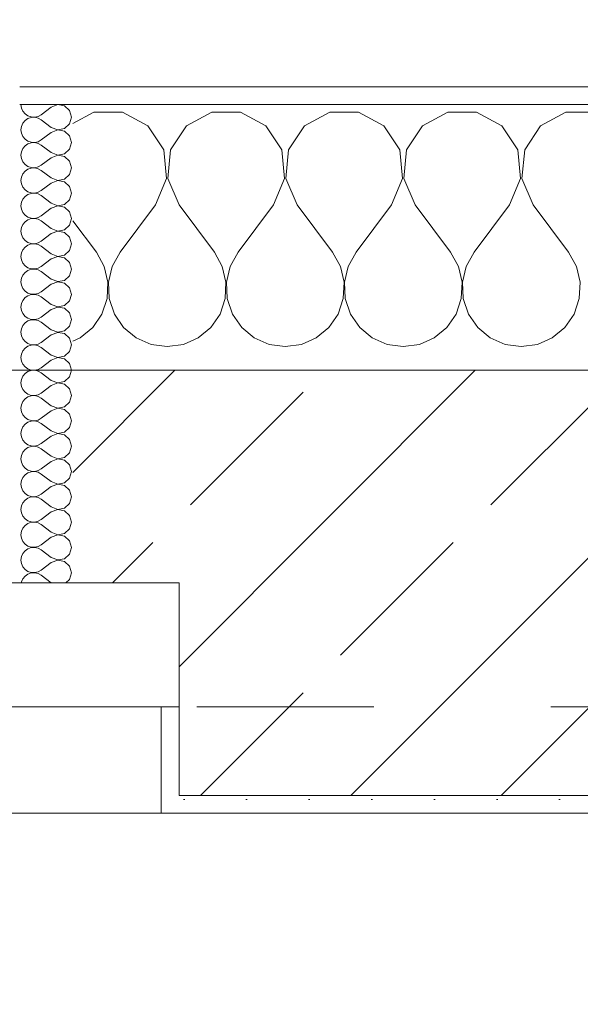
# Model space of a CAD drawing. Header units: metres. Extents: x -3.6 to 84.5, y -11 to 16.8.
# Tile 257 of 656: x 17.85 to 18.167, y 13.337 to 13.893. Entities that reach past the tile are written whole.
import ezdxf

# ---------------------------------------------------------------- set-up
doc = ezdxf.new("R2010")
doc.units = ezdxf.units.M
doc.header["$MEASUREMENT"] = 0
doc.linetypes.add('Strichlinie eng', pattern=[0.115, 0.075, -0.04])
doc.linetypes.add('Untersicht', pattern=[0.1, 0.075, -0.025])
for name, color, linetype in [('152 - Bemaßung_ Beschriftung.Ausbau', 7, 'Continuous'), ('603 - Struktur.Bodenplatte_ Decke Roh', 7, 'Continuous'), ('604 - Struktur.Wand Aussen', 7, 'Continuous'), ('650 - Abdeckung.Fußboden Aufbau', 7, 'Continuous'), ('Neubau_653 - Abdeckung.TB Verkofferung', 7, 'Continuous')]:
    doc.layers.add(name, color=color, linetype=linetype)
doc.styles.add('ERSTELLTER_STIL_2', font='txt')
doc.dimstyles.new('ERSTELLTER_STIL__1', dxfattribs={"dimtxt": 0.1, "dimasz": 0.0532, "dimexe": 0.18, "dimexo": 0.0625, "dimgap": 0, "dimtad": 1, "dimzin": 0, "dimdsep": 46, "dimtxsty": 'ERSTELLTER_STIL_2', "dimblk": 'ARROWHEAD_2', "dimblk1": 'ARROWHEAD_2', "dimblk2": 'ARROWHEAD_2', "dimcen": 0.09, "dimse1": 1, "dimse2": 1, "dimclrd": 7, "dimclre": 7, "dimclrt": 7, "dimazin": 0, "dimtfac": 1, "dimtdec": 4, "dimtmove": 0, "dimatfit": 3, "dimfxl": 1, "dimtolj": 1, "dimtzin": 0, "dimarcsym": 0})
doc.dimstyles.new('ERSTELLTER_STIL__3', dxfattribs={"dimtxt": 0.1, "dimasz": 0.0532, "dimexe": 0.18, "dimexo": 0.0625, "dimgap": 0, "dimtad": 1, "dimtih": 1, "dimtoh": 1, "dimzin": 0, "dimdsep": 46, "dimtxsty": 'ERSTELLTER_STIL_2', "dimblk": 'ARROWHEAD_2', "dimblk1": 'ARROWHEAD_2', "dimblk2": 'ARROWHEAD_2', "dimcen": 0.09, "dimse1": 1, "dimse2": 1, "dimclrd": 7, "dimclre": 7, "dimclrt": 7, "dimazin": 0, "dimtfac": 1, "dimtdec": 4, "dimtmove": 0, "dimatfit": 3, "dimfxl": 1, "dimtolj": 1, "dimtzin": 0, "dimarcsym": 0})
pattern_1 = [(45, (0, 0), (-0.01767767, 0.01767767), [0, -0.025])]

# ---------------------------------------------------------------- blocks, each defined once
blk = doc.blocks.new('*X37')
at = {"layer": '604 - Struktur.Wand Aussen', "color": 7, "linetype": 'Continuous', "lineweight": 5}
for p, q in [((17.89188, 13.84066), (17.88, 13.83429)), ((17.90812, 13.84066), (17.89188, 13.84066)), ((17.92243, 13.83299), (17.90812, 13.84066)), ((17.95855, 13.84066), (17.94424, 13.83299)), ((17.97479, 13.84066), (17.95855, 13.84066)), ((17.9891, 13.83299), (17.97479, 13.84066)), ((18.02521, 13.84066), (18.0109, 13.83299)), ((18.04145, 13.84066), (18.02521, 13.84066)), ((18.05576, 13.83299), (18.04145, 13.84066)), ((18.09188, 13.84066), (18.07757, 13.83299)), ((18.10812, 13.84066), (18.09188, 13.84066)), ((18.12243, 13.83299), (18.10812, 13.84066)), ((18.15855, 13.84066), (18.14424, 13.83299)), ((18.17479, 13.84066), (18.15855, 13.84066)), ((17.93142, 13.81947), (17.92243, 13.83299)), ((17.94424, 13.83299), (17.93525, 13.81947)), ((17.99808, 13.81947), (17.9891, 13.83299)), ((18.0109, 13.83299), (18.00192, 13.81947)), ((18.06475, 13.81947), (18.05576, 13.83299)), ((18.07757, 13.83299), (18.06858, 13.81947)), ((18.13142, 13.81947), (18.12243, 13.83299)), ((18.14424, 13.83299), (18.13525, 13.81947)), ((17.93295, 13.8033), (17.93142, 13.81947)), ((17.93525, 13.81947), (17.93371, 13.8033)), ((17.99962, 13.8033), (17.99808, 13.81947)), ((18.00192, 13.81947), (18.00038, 13.8033)), ((18.06629, 13.8033), (18.06475, 13.81947)), ((18.06858, 13.81947), (18.06705, 13.8033)), ((18.13295, 13.8033), (18.13142, 13.81947)), ((18.13525, 13.81947), (18.13371, 13.8033)), ((17.92667, 13.78833), (17.93295, 13.8033)), ((17.93371, 13.8033), (17.94, 13.78833)), ((17.99333, 13.78833), (17.99962, 13.8033)), ((18.00038, 13.8033), (18.00667, 13.78833)), ((18.06, 13.78833), (18.06629, 13.8033)), ((18.06705, 13.8033), (18.07333, 13.78833)), ((18.12667, 13.78833), (18.13295, 13.8033)), ((18.13371, 13.8033), (18.14, 13.78833)), ((17.92667, 13.78833), (17.90667, 13.76167)), ((17.94, 13.78833), (17.96, 13.76167)), ((17.99333, 13.78833), (17.97333, 13.76167)), ((18.00667, 13.78833), (18.02667, 13.76167)), ((18.06, 13.78833), (18.04, 13.76167)), ((18.07333, 13.78833), (18.09333, 13.76167)), ((18.12667, 13.78833), (18.10667, 13.76167)), ((18.14, 13.78833), (18.16, 13.76167)), ((17.88, 13.77944), (17.89333, 13.76167)), ((17.89778, 13.75362), (17.89333, 13.76167)), ((17.90667, 13.76167), (17.90222, 13.75362)), ((17.96445, 13.75362), (17.96, 13.76167)), ((17.97333, 13.76167), (17.96888, 13.75362)), ((18.03112, 13.75362), (18.02667, 13.76167)), ((18.04, 13.76167), (18.03555, 13.75362)), ((18.09778, 13.75362), (18.09333, 13.76167)), ((18.10667, 13.76167), (18.10222, 13.75362)), ((18.16445, 13.75362), (18.16, 13.76167)), ((17.89987, 13.74466), (17.89778, 13.75362)), ((17.90222, 13.75362), (17.90013, 13.74466)), ((17.96653, 13.74466), (17.96445, 13.75362)), ((17.96888, 13.75362), (17.9668, 13.74466)), ((18.0332, 13.74466), (18.03112, 13.75362)), ((18.03555, 13.75362), (18.03347, 13.74466)), ((18.09987, 13.74466), (18.09778, 13.75362)), ((18.10222, 13.75362), (18.10013, 13.74466)), ((18.16653, 13.74466), (18.16445, 13.75362)), ((17.89942, 13.73547), (17.89987, 13.74466)), ((17.90013, 13.74466), (17.90058, 13.73547)), ((17.96609, 13.73547), (17.96653, 13.74466)), ((17.9668, 13.74466), (17.96725, 13.73547)), ((18.03275, 13.73547), (18.0332, 13.74466)), ((18.03347, 13.74466), (18.03391, 13.73547)), ((18.09942, 13.73547), (18.09987, 13.74466)), ((18.10013, 13.74466), (18.10058, 13.73547)), ((18.16609, 13.73547), (18.16653, 13.74466)), ((17.89648, 13.72676), (17.89942, 13.73547)), ((17.90058, 13.73547), (17.90352, 13.72676)), ((17.96315, 13.72676), (17.96609, 13.73547)), ((17.96725, 13.73547), (17.97019, 13.72676)), ((18.02981, 13.72676), (18.03275, 13.73547)), ((18.03391, 13.73547), (18.03685, 13.72676)), ((18.09648, 13.72676), (18.09942, 13.73547)), ((18.10058, 13.73547), (18.10352, 13.72676)), ((18.16315, 13.72676), (18.16609, 13.73547)), ((17.89127, 13.71918), (17.89648, 13.72676)), ((17.90352, 13.72676), (17.90873, 13.71918)), ((17.95794, 13.71918), (17.96315, 13.72676)), ((17.97019, 13.72676), (17.97539, 13.71918)), ((18.02461, 13.71918), (18.02981, 13.72676)), ((18.03685, 13.72676), (18.04206, 13.71918)), ((18.09127, 13.71918), (18.09648, 13.72676)), ((18.10352, 13.72676), (18.10873, 13.71918)), ((18.15794, 13.71918), (18.16315, 13.72676)), ((17.88419, 13.71331), (17.89127, 13.71918)), ((17.90873, 13.71918), (17.91581, 13.71331)), ((17.95086, 13.71331), (17.95794, 13.71918)), ((17.97539, 13.71918), (17.98248, 13.71331)), ((18.01752, 13.71331), (18.02461, 13.71918)), ((18.04206, 13.71918), (18.04914, 13.71331)), ((18.08419, 13.71331), (18.09127, 13.71918)), ((18.10873, 13.71918), (18.11581, 13.71331)), ((18.15086, 13.71331), (18.15794, 13.71918)), ((17.88, 13.71146), (17.88419, 13.71331)), ((17.91581, 13.71331), (17.92422, 13.7096)), ((17.92422, 13.7096), (17.93333, 13.70833)), ((17.93333, 13.70833), (17.94244, 13.7096)), ((17.94244, 13.7096), (17.95086, 13.71331)), ((17.98248, 13.71331), (17.99089, 13.7096)), ((17.99089, 13.7096), (18, 13.70833)), ((18, 13.70833), (18.00911, 13.7096)), ((18.00911, 13.7096), (18.01752, 13.71331)), ((18.04914, 13.71331), (18.05756, 13.7096)), ((18.05756, 13.7096), (18.06667, 13.70833)), ((18.06667, 13.70833), (18.07578, 13.7096)), ((18.07578, 13.7096), (18.08419, 13.71331)), ((18.11581, 13.71331), (18.12422, 13.7096)), ((18.12422, 13.7096), (18.13333, 13.70833)), ((18.13333, 13.70833), (18.14244, 13.7096)), ((18.14244, 13.7096), (18.15086, 13.71331))]:
    blk.add_line(p, q, dxfattribs=at)
blk = doc.blocks.new('*X56')
at = {"layer": '604 - Struktur.Wand Aussen', "color": 7, "linetype": 'Continuous', "lineweight": 5}
for p, q in [((17.85071, 13.845), (17.85099, 13.84305)), ((17.85099, 13.84305), (17.85178, 13.84124)), ((17.86786, 13.84357), (17.86214, 13.83929)), ((17.8715, 13.84497), (17.86786, 13.84357)), ((17.87534, 13.84425), (17.8715, 13.84497)), ((17.87822, 13.84161), (17.87534, 13.84425)), ((17.87929, 13.83786), (17.87822, 13.84161)), ((17.85178, 13.84124), (17.85304, 13.83973)), ((17.85304, 13.83599), (17.85178, 13.83447)), ((17.85304, 13.83973), (17.85466, 13.83861)), ((17.85466, 13.8371), (17.85304, 13.83599)), ((17.85466, 13.83861), (17.85653, 13.83798)), ((17.85653, 13.83773), (17.85466, 13.8371)), ((17.85653, 13.83798), (17.8585, 13.83789)), ((17.8585, 13.83783), (17.85653, 13.83773)), ((17.8585, 13.83789), (17.86042, 13.83833)), ((17.86042, 13.83738), (17.8585, 13.83783)), ((17.86042, 13.83833), (17.86214, 13.83929)), ((17.86214, 13.83643), (17.86042, 13.83738)), ((17.86786, 13.83214), (17.86214, 13.83643)), ((17.87822, 13.8341), (17.87929, 13.83786)), ((17.85099, 13.83267), (17.85071, 13.83071)), ((17.85071, 13.83071), (17.85099, 13.82876)), ((17.85178, 13.83447), (17.85099, 13.83267)), ((17.86786, 13.83214), (17.8715, 13.83074)), ((17.8715, 13.83069), (17.86786, 13.82929)), ((17.8715, 13.83074), (17.87534, 13.83147)), ((17.87534, 13.82996), (17.8715, 13.83069)), ((17.87534, 13.83147), (17.87822, 13.8341)), ((17.85099, 13.82876), (17.85178, 13.82696)), ((17.85178, 13.82696), (17.85304, 13.82544)), ((17.85304, 13.82544), (17.85466, 13.82433)), ((17.86042, 13.82405), (17.86214, 13.825)), ((17.86786, 13.82929), (17.86214, 13.825)), ((17.87822, 13.82733), (17.87534, 13.82996)), ((17.87929, 13.82357), (17.87822, 13.82733)), ((17.85178, 13.82018), (17.85099, 13.81838)), ((17.85304, 13.8217), (17.85178, 13.82018)), ((17.85466, 13.82282), (17.85304, 13.8217)), ((17.85466, 13.82433), (17.85653, 13.8237)), ((17.85653, 13.82345), (17.85466, 13.82282)), ((17.85653, 13.8237), (17.8585, 13.8236)), ((17.8585, 13.82354), (17.85653, 13.82345)), ((17.8585, 13.8236), (17.86042, 13.82405)), ((17.86042, 13.8231), (17.8585, 13.82354)), ((17.86214, 13.82214), (17.86042, 13.8231)), ((17.86786, 13.81786), (17.86214, 13.82214)), ((17.87534, 13.81718), (17.87822, 13.81982)), ((17.87822, 13.81982), (17.87929, 13.82357)), ((17.85099, 13.81838), (17.85071, 13.81643)), ((17.85071, 13.81643), (17.85099, 13.81448)), ((17.85099, 13.81448), (17.85178, 13.81267)), ((17.86786, 13.815), (17.86214, 13.81071)), ((17.86786, 13.81786), (17.8715, 13.81646)), ((17.8715, 13.8164), (17.86786, 13.815)), ((17.8715, 13.81646), (17.87534, 13.81718)), ((17.87534, 13.81567), (17.8715, 13.8164)), ((17.87822, 13.81304), (17.87534, 13.81567)), ((17.85178, 13.81267), (17.85304, 13.81116)), ((17.85304, 13.81116), (17.85466, 13.81004)), ((17.85466, 13.80853), (17.85304, 13.80742)), ((17.85466, 13.81004), (17.85653, 13.80941)), ((17.85653, 13.80916), (17.85466, 13.80853)), ((17.85653, 13.80941), (17.8585, 13.80931)), ((17.8585, 13.80926), (17.85653, 13.80916)), ((17.8585, 13.80931), (17.86042, 13.80976)), ((17.86042, 13.80881), (17.8585, 13.80926)), ((17.86042, 13.80976), (17.86214, 13.81071)), ((17.86214, 13.80786), (17.86042, 13.80881)), ((17.87929, 13.80929), (17.87822, 13.81304)), ((17.87822, 13.80553), (17.87929, 13.80929)), ((17.85099, 13.80409), (17.85071, 13.80214)), ((17.85178, 13.8059), (17.85099, 13.80409)), ((17.85304, 13.80742), (17.85178, 13.8059)), ((17.86786, 13.80357), (17.86214, 13.80786)), ((17.86786, 13.80357), (17.8715, 13.80217)), ((17.8715, 13.80217), (17.87534, 13.8029)), ((17.87534, 13.8029), (17.87822, 13.80553)), ((17.85071, 13.80214), (17.85099, 13.80019)), ((17.85099, 13.80019), (17.85178, 13.79839)), ((17.85178, 13.79839), (17.85304, 13.79687)), ((17.85304, 13.79687), (17.85466, 13.79575)), ((17.86786, 13.80071), (17.86214, 13.79643)), ((17.8715, 13.80211), (17.86786, 13.80071)), ((17.87534, 13.80139), (17.8715, 13.80211)), ((17.87822, 13.79876), (17.87534, 13.80139)), ((17.87929, 13.795), (17.87822, 13.79876)), ((17.85178, 13.79161), (17.85099, 13.78981)), ((17.85304, 13.79313), (17.85178, 13.79161)), ((17.85466, 13.79425), (17.85304, 13.79313)), ((17.85466, 13.79575), (17.85653, 13.79512)), ((17.85653, 13.79488), (17.85466, 13.79425)), ((17.85653, 13.79512), (17.8585, 13.79503)), ((17.8585, 13.79497), (17.85653, 13.79488)), ((17.8585, 13.79503), (17.86042, 13.79547)), ((17.86042, 13.79453), (17.8585, 13.79497)), ((17.86042, 13.79547), (17.86214, 13.79643)), ((17.86214, 13.79357), (17.86042, 13.79453)), ((17.86786, 13.78929), (17.86214, 13.79357)), ((17.87822, 13.79124), (17.87929, 13.795)), ((17.85099, 13.78981), (17.85071, 13.78786)), ((17.85071, 13.78786), (17.85099, 13.78591)), ((17.85099, 13.78591), (17.85178, 13.7841)), ((17.86786, 13.78643), (17.86214, 13.78214)), ((17.86786, 13.78929), (17.8715, 13.78789)), ((17.8715, 13.78783), (17.86786, 13.78643)), ((17.8715, 13.78789), (17.87534, 13.78861)), ((17.87534, 13.7871), (17.8715, 13.78783)), ((17.87534, 13.78861), (17.87822, 13.79124)), ((17.87822, 13.78447), (17.87534, 13.7871)), ((17.85178, 13.7841), (17.85304, 13.78258)), ((17.85304, 13.78258), (17.85466, 13.78147)), ((17.85466, 13.78147), (17.85653, 13.78084)), ((17.85653, 13.78059), (17.85466, 13.77996)), ((17.85653, 13.78084), (17.8585, 13.78074)), ((17.8585, 13.78069), (17.85653, 13.78059)), ((17.8585, 13.78074), (17.86042, 13.78119)), ((17.86042, 13.78024), (17.8585, 13.78069)), ((17.86042, 13.78119), (17.86214, 13.78214)), ((17.86214, 13.77929), (17.86042, 13.78024)), ((17.87929, 13.78071), (17.87822, 13.78447)), ((17.87822, 13.77696), (17.87929, 13.78071)), ((17.85099, 13.77552), (17.85071, 13.77357)), ((17.85178, 13.77733), (17.85099, 13.77552)), ((17.85304, 13.77884), (17.85178, 13.77733)), ((17.85466, 13.77996), (17.85304, 13.77884)), ((17.86786, 13.775), (17.86214, 13.77929)), ((17.86786, 13.775), (17.8715, 13.7736)), ((17.87534, 13.77433), (17.87822, 13.77696)), ((17.85071, 13.77357), (17.85099, 13.77162)), ((17.85099, 13.77162), (17.85178, 13.76982)), ((17.85178, 13.76982), (17.85304, 13.7683)), ((17.86786, 13.77214), (17.86214, 13.76786)), ((17.8715, 13.77354), (17.86786, 13.77214)), ((17.8715, 13.7736), (17.87534, 13.77433)), ((17.87534, 13.77282), (17.8715, 13.77354)), ((17.87822, 13.77018), (17.87534, 13.77282)), ((17.87929, 13.76643), (17.87822, 13.77018)), ((17.85304, 13.76456), (17.85178, 13.76304)), ((17.85304, 13.7683), (17.85466, 13.76718)), ((17.85466, 13.76567), (17.85304, 13.76456)), ((17.85466, 13.76718), (17.85653, 13.76655)), ((17.85653, 13.7663), (17.85466, 13.76567)), ((17.85653, 13.76655), (17.8585, 13.76646)), ((17.8585, 13.7664), (17.85653, 13.7663)), ((17.8585, 13.76646), (17.86042, 13.7669)), ((17.86042, 13.76595), (17.8585, 13.7664)), ((17.86042, 13.7669), (17.86214, 13.76786)), ((17.86214, 13.765), (17.86042, 13.76595)), ((17.86786, 13.76071), (17.86214, 13.765)), ((17.87822, 13.76267), (17.87929, 13.76643)), ((17.85099, 13.76124), (17.85071, 13.75929)), ((17.85071, 13.75929), (17.85099, 13.75733)), ((17.85178, 13.76304), (17.85099, 13.76124)), ((17.86786, 13.76071), (17.8715, 13.75931)), ((17.8715, 13.75926), (17.86786, 13.75786)), ((17.8715, 13.75931), (17.87534, 13.76004)), ((17.87534, 13.75853), (17.8715, 13.75926)), ((17.87534, 13.76004), (17.87822, 13.76267)), ((17.87822, 13.7559), (17.87534, 13.75853)), ((17.85099, 13.75733), (17.85178, 13.75553)), ((17.85178, 13.75553), (17.85304, 13.75401)), ((17.85304, 13.75401), (17.85466, 13.7529)), ((17.85466, 13.7529), (17.85653, 13.75227)), ((17.8585, 13.75217), (17.86042, 13.75262)), ((17.86042, 13.75262), (17.86214, 13.75357)), ((17.86786, 13.75786), (17.86214, 13.75357)), ((17.87929, 13.75214), (17.87822, 13.7559)), ((17.85099, 13.74695), (17.85071, 13.745)), ((17.85178, 13.74876), (17.85099, 13.74695)), ((17.85304, 13.75027), (17.85178, 13.74876)), ((17.85466, 13.75139), (17.85304, 13.75027)), ((17.85653, 13.75202), (17.85466, 13.75139)), ((17.85653, 13.75227), (17.8585, 13.75217)), ((17.8585, 13.75211), (17.85653, 13.75202)), ((17.86042, 13.75167), (17.8585, 13.75211)), ((17.86214, 13.75071), (17.86042, 13.75167)), ((17.86786, 13.74643), (17.86214, 13.75071)), ((17.87534, 13.74575), (17.87822, 13.74839)), ((17.87822, 13.74839), (17.87929, 13.75214)), ((17.85071, 13.745), (17.85099, 13.74305)), ((17.85099, 13.74305), (17.85178, 13.74124)), ((17.86786, 13.74357), (17.86214, 13.73929)), ((17.86786, 13.74643), (17.8715, 13.74503)), ((17.8715, 13.74497), (17.86786, 13.74357)), ((17.8715, 13.74503), (17.87534, 13.74575)), ((17.87534, 13.74425), (17.8715, 13.74497)), ((17.87822, 13.74161), (17.87534, 13.74425)), ((17.87929, 13.73786), (17.87822, 13.74161)), ((17.85178, 13.74124), (17.85304, 13.73973)), ((17.85304, 13.73599), (17.85178, 13.73447)), ((17.85304, 13.73973), (17.85466, 13.73861)), ((17.85466, 13.7371), (17.85304, 13.73599)), ((17.85466, 13.73861), (17.85653, 13.73798)), ((17.85653, 13.73773), (17.85466, 13.7371)), ((17.85653, 13.73798), (17.8585, 13.73789)), ((17.8585, 13.73783), (17.85653, 13.73773)), ((17.8585, 13.73789), (17.86042, 13.73833)), ((17.86042, 13.73738), (17.8585, 13.73783)), ((17.86042, 13.73833), (17.86214, 13.73929)), ((17.86214, 13.73643), (17.86042, 13.73738)), ((17.86786, 13.73214), (17.86214, 13.73643)), ((17.87822, 13.7341), (17.87929, 13.73786)), ((17.85099, 13.73267), (17.85071, 13.73071)), ((17.85071, 13.73071), (17.85099, 13.72876)), ((17.85178, 13.73447), (17.85099, 13.73267)), ((17.86786, 13.73214), (17.8715, 13.73074)), ((17.8715, 13.73069), (17.86786, 13.72929)), ((17.8715, 13.73074), (17.87534, 13.73147)), ((17.87534, 13.72996), (17.8715, 13.73069)), ((17.87534, 13.73147), (17.87822, 13.7341)), ((17.85099, 13.72876), (17.85178, 13.72696)), ((17.85178, 13.72696), (17.85304, 13.72544)), ((17.85304, 13.72544), (17.85466, 13.72433)), ((17.86042, 13.72405), (17.86214, 13.725)), ((17.86786, 13.72929), (17.86214, 13.725)), ((17.87822, 13.72733), (17.87534, 13.72996)), ((17.87929, 13.72357), (17.87822, 13.72733)), ((17.85178, 13.72018), (17.85099, 13.71838)), ((17.85304, 13.7217), (17.85178, 13.72018)), ((17.85466, 13.72282), (17.85304, 13.7217)), ((17.85466, 13.72433), (17.85653, 13.7237)), ((17.85653, 13.72345), (17.85466, 13.72282)), ((17.85653, 13.7237), (17.8585, 13.7236)), ((17.8585, 13.72354), (17.85653, 13.72345)), ((17.8585, 13.7236), (17.86042, 13.72405)), ((17.86042, 13.7231), (17.8585, 13.72354)), ((17.86214, 13.72214), (17.86042, 13.7231)), ((17.86786, 13.71786), (17.86214, 13.72214)), ((17.87534, 13.71718), (17.87822, 13.71982)), ((17.87822, 13.71982), (17.87929, 13.72357)), ((17.85099, 13.71838), (17.85071, 13.71643)), ((17.85071, 13.71643), (17.85099, 13.71448)), ((17.85099, 13.71448), (17.85178, 13.71267)), ((17.86786, 13.715), (17.86214, 13.71071)), ((17.86786, 13.71786), (17.8715, 13.71646)), ((17.8715, 13.7164), (17.86786, 13.715)), ((17.8715, 13.71646), (17.87534, 13.71718)), ((17.87534, 13.71567), (17.8715, 13.7164)), ((17.87822, 13.71304), (17.87534, 13.71567)), ((17.85178, 13.71267), (17.85304, 13.71116)), ((17.85304, 13.71116), (17.85466, 13.71004)), ((17.85466, 13.70853), (17.85304, 13.70742)), ((17.85466, 13.71004), (17.85653, 13.70941)), ((17.85653, 13.70916), (17.85466, 13.70853)), ((17.85653, 13.70941), (17.8585, 13.70931)), ((17.8585, 13.70926), (17.85653, 13.70916)), ((17.8585, 13.70931), (17.86042, 13.70976)), ((17.86042, 13.70881), (17.8585, 13.70926)), ((17.86042, 13.70976), (17.86214, 13.71071)), ((17.86214, 13.70786), (17.86042, 13.70881)), ((17.87929, 13.70929), (17.87822, 13.71304)), ((17.87822, 13.70553), (17.87929, 13.70929)), ((17.85099, 13.70409), (17.85071, 13.70214)), ((17.85178, 13.7059), (17.85099, 13.70409)), ((17.85304, 13.70742), (17.85178, 13.7059)), ((17.86786, 13.70357), (17.86214, 13.70786)), ((17.86786, 13.70357), (17.8715, 13.70217)), ((17.8715, 13.70217), (17.87534, 13.7029)), ((17.87534, 13.7029), (17.87822, 13.70553)), ((17.85071, 13.70214), (17.85099, 13.70019)), ((17.85099, 13.70019), (17.85178, 13.69839)), ((17.85178, 13.69839), (17.85304, 13.69687)), ((17.85304, 13.69687), (17.85466, 13.69575)), ((17.86786, 13.70071), (17.86214, 13.69643)), ((17.8715, 13.70211), (17.86786, 13.70071)), ((17.87534, 13.70139), (17.8715, 13.70211)), ((17.87822, 13.69876), (17.87534, 13.70139)), ((17.87929, 13.695), (17.87822, 13.69876)), ((17.85178, 13.69161), (17.85099, 13.68981)), ((17.85304, 13.69313), (17.85178, 13.69161)), ((17.85466, 13.69425), (17.85304, 13.69313)), ((17.85466, 13.69575), (17.85653, 13.69512)), ((17.85653, 13.69488), (17.85466, 13.69425)), ((17.85653, 13.69512), (17.8585, 13.69503)), ((17.8585, 13.69497), (17.85653, 13.69488)), ((17.8585, 13.69503), (17.86042, 13.69547)), ((17.86042, 13.69453), (17.8585, 13.69497)), ((17.86042, 13.69547), (17.86214, 13.69643)), ((17.86214, 13.69357), (17.86042, 13.69453)), ((17.86786, 13.68929), (17.86214, 13.69357)), ((17.87534, 13.68861), (17.87822, 13.69124)), ((17.87822, 13.69124), (17.87929, 13.695)), ((17.85099, 13.68981), (17.85071, 13.68786)), ((17.85071, 13.68786), (17.85099, 13.68591)), ((17.85099, 13.68591), (17.85178, 13.6841)), ((17.86786, 13.68643), (17.86214, 13.68214)), ((17.86786, 13.68929), (17.8715, 13.68789)), ((17.8715, 13.68783), (17.86786, 13.68643)), ((17.8715, 13.68789), (17.87534, 13.68861)), ((17.87534, 13.6871), (17.8715, 13.68783)), ((17.87822, 13.68447), (17.87534, 13.6871)), ((17.85178, 13.6841), (17.85304, 13.68258)), ((17.85304, 13.68258), (17.85466, 13.68147)), ((17.85466, 13.68147), (17.85653, 13.68084)), ((17.85653, 13.68059), (17.85466, 13.67996)), ((17.85653, 13.68084), (17.8585, 13.68074)), ((17.8585, 13.68069), (17.85653, 13.68059)), ((17.8585, 13.68074), (17.86042, 13.68119)), ((17.86042, 13.68024), (17.8585, 13.68069)), ((17.86042, 13.68119), (17.86214, 13.68214)), ((17.86214, 13.67929), (17.86042, 13.68024)), ((17.87929, 13.68071), (17.87822, 13.68447)), ((17.87822, 13.67696), (17.87929, 13.68071)), ((17.85099, 13.67552), (17.85071, 13.67357)), ((17.85178, 13.67733), (17.85099, 13.67552)), ((17.85304, 13.67884), (17.85178, 13.67733)), ((17.85466, 13.67996), (17.85304, 13.67884)), ((17.86786, 13.675), (17.86214, 13.67929)), ((17.86786, 13.675), (17.8715, 13.6736)), ((17.87534, 13.67433), (17.87822, 13.67696)), ((17.85071, 13.67357), (17.85099, 13.67162)), ((17.85099, 13.67162), (17.85178, 13.66982)), ((17.85178, 13.66982), (17.85304, 13.6683)), ((17.86786, 13.67214), (17.86214, 13.66786)), ((17.8715, 13.67354), (17.86786, 13.67214)), ((17.8715, 13.6736), (17.87534, 13.67433)), ((17.87534, 13.67282), (17.8715, 13.67354)), ((17.87822, 13.67018), (17.87534, 13.67282)), ((17.87929, 13.66643), (17.87822, 13.67018)), ((17.85304, 13.66456), (17.85178, 13.66304)), ((17.85304, 13.6683), (17.85466, 13.66718)), ((17.85466, 13.66567), (17.85304, 13.66456)), ((17.85466, 13.66718), (17.85653, 13.66655)), ((17.85653, 13.6663), (17.85466, 13.66567)), ((17.85653, 13.66655), (17.8585, 13.66646)), ((17.8585, 13.6664), (17.85653, 13.6663)), ((17.8585, 13.66646), (17.86042, 13.6669)), ((17.86042, 13.66595), (17.8585, 13.6664)), ((17.86042, 13.6669), (17.86214, 13.66786)), ((17.86214, 13.665), (17.86042, 13.66595)), ((17.86786, 13.66071), (17.86214, 13.665)), ((17.87822, 13.66267), (17.87929, 13.66643)), ((17.85099, 13.66124), (17.85071, 13.65929)), ((17.85071, 13.65929), (17.85099, 13.65733)), ((17.85178, 13.66304), (17.85099, 13.66124)), ((17.86786, 13.66071), (17.8715, 13.65931)), ((17.8715, 13.65926), (17.86786, 13.65786)), ((17.8715, 13.65931), (17.87534, 13.66004)), ((17.87534, 13.65853), (17.8715, 13.65926)), ((17.87534, 13.66004), (17.87822, 13.66267)), ((17.87822, 13.6559), (17.87534, 13.65853)), ((17.85099, 13.65733), (17.85178, 13.65553)), ((17.85178, 13.65553), (17.85304, 13.65401)), ((17.85304, 13.65401), (17.85466, 13.6529)), ((17.85466, 13.6529), (17.85653, 13.65227)), ((17.8585, 13.65217), (17.86042, 13.65262)), ((17.86042, 13.65262), (17.86214, 13.65357)), ((17.86786, 13.65786), (17.86214, 13.65357)), ((17.87929, 13.65214), (17.87822, 13.6559)), ((17.85099, 13.64695), (17.85071, 13.645)), ((17.85178, 13.64876), (17.85099, 13.64695)), ((17.85304, 13.65027), (17.85178, 13.64876)), ((17.85466, 13.65139), (17.85304, 13.65027)), ((17.85653, 13.65202), (17.85466, 13.65139)), ((17.85653, 13.65227), (17.8585, 13.65217)), ((17.8585, 13.65211), (17.85653, 13.65202)), ((17.86042, 13.65167), (17.8585, 13.65211)), ((17.86214, 13.65071), (17.86042, 13.65167)), ((17.86786, 13.64643), (17.86214, 13.65071)), ((17.87534, 13.64575), (17.87822, 13.64839)), ((17.87822, 13.64839), (17.87929, 13.65214)), ((17.85071, 13.645), (17.85099, 13.64305)), ((17.85099, 13.64305), (17.85178, 13.64124)), ((17.85178, 13.64124), (17.85304, 13.63973)), ((17.86786, 13.64357), (17.86214, 13.63929)), ((17.86786, 13.64643), (17.8715, 13.64503)), ((17.8715, 13.64497), (17.86786, 13.64357)), ((17.8715, 13.64503), (17.87534, 13.64575)), ((17.87534, 13.64425), (17.8715, 13.64497)), ((17.87822, 13.64161), (17.87534, 13.64425)), ((17.87929, 13.63786), (17.87822, 13.64161)), ((17.85304, 13.63599), (17.85178, 13.63447)), ((17.85304, 13.63973), (17.85466, 13.63861)), ((17.85466, 13.6371), (17.85304, 13.63599)), ((17.85466, 13.63861), (17.85653, 13.63798)), ((17.85653, 13.63773), (17.85466, 13.6371)), ((17.85653, 13.63798), (17.8585, 13.63789)), ((17.8585, 13.63783), (17.85653, 13.63773)), ((17.8585, 13.63789), (17.86042, 13.63833)), ((17.86042, 13.63738), (17.8585, 13.63783)), ((17.86042, 13.63833), (17.86214, 13.63929)), ((17.86214, 13.63643), (17.86042, 13.63738)), ((17.86786, 13.63214), (17.86214, 13.63643)), ((17.87822, 13.6341), (17.87929, 13.63786)), ((17.85099, 13.63267), (17.85071, 13.63071)), ((17.85071, 13.63071), (17.85099, 13.62876)), ((17.85178, 13.63447), (17.85099, 13.63267)), ((17.86786, 13.63214), (17.8715, 13.63074)), ((17.8715, 13.63069), (17.86786, 13.62929)), ((17.8715, 13.63074), (17.87534, 13.63147)), ((17.87534, 13.62996), (17.8715, 13.63069)), ((17.87534, 13.63147), (17.87822, 13.6341)), ((17.85099, 13.62876), (17.85178, 13.62696)), ((17.85178, 13.62696), (17.85304, 13.62544)), ((17.85304, 13.62544), (17.85466, 13.62433)), ((17.86042, 13.62405), (17.86214, 13.625)), ((17.86786, 13.62929), (17.86214, 13.625)), ((17.87822, 13.62733), (17.87534, 13.62996)), ((17.87929, 13.62357), (17.87822, 13.62733)), ((17.85178, 13.62018), (17.85099, 13.61838)), ((17.85304, 13.6217), (17.85178, 13.62018)), ((17.85466, 13.62282), (17.85304, 13.6217)), ((17.85466, 13.62433), (17.85653, 13.6237)), ((17.85653, 13.62345), (17.85466, 13.62282)), ((17.85653, 13.6237), (17.8585, 13.6236)), ((17.8585, 13.62354), (17.85653, 13.62345)), ((17.8585, 13.6236), (17.86042, 13.62405)), ((17.86042, 13.6231), (17.8585, 13.62354)), ((17.86214, 13.62214), (17.86042, 13.6231)), ((17.86786, 13.61786), (17.86214, 13.62214)), ((17.87534, 13.61718), (17.87822, 13.61982)), ((17.87822, 13.61982), (17.87929, 13.62357)), ((17.85099, 13.61838), (17.85071, 13.61643)), ((17.85071, 13.61643), (17.85099, 13.61448)), ((17.85099, 13.61448), (17.85178, 13.61267)), ((17.86786, 13.615), (17.86214, 13.61071)), ((17.86786, 13.61786), (17.8715, 13.61646)), ((17.8715, 13.6164), (17.86786, 13.615)), ((17.8715, 13.61646), (17.87534, 13.61718)), ((17.87534, 13.61567), (17.8715, 13.6164)), ((17.87822, 13.61304), (17.87534, 13.61567)), ((17.85178, 13.61267), (17.85304, 13.61116)), ((17.85304, 13.61116), (17.85466, 13.61004)), ((17.85466, 13.60853), (17.85304, 13.60742)), ((17.85466, 13.61004), (17.85653, 13.60941)), ((17.85653, 13.60916), (17.85466, 13.60853)), ((17.85653, 13.60941), (17.8585, 13.60931)), ((17.8585, 13.60926), (17.85653, 13.60916)), ((17.8585, 13.60931), (17.86042, 13.60976)), ((17.86042, 13.60881), (17.8585, 13.60926)), ((17.86042, 13.60976), (17.86214, 13.61071)), ((17.86214, 13.60786), (17.86042, 13.60881)), ((17.86786, 13.60357), (17.86214, 13.60786)), ((17.87929, 13.60929), (17.87822, 13.61304)), ((17.87822, 13.60553), (17.87929, 13.60929)), ((17.85099, 13.60409), (17.85071, 13.60214)), ((17.85178, 13.6059), (17.85099, 13.60409)), ((17.85304, 13.60742), (17.85178, 13.6059)), ((17.86786, 13.60357), (17.8715, 13.60217)), ((17.8715, 13.60217), (17.87534, 13.6029)), ((17.87534, 13.6029), (17.87822, 13.60553)), ((17.85071, 13.60214), (17.85099, 13.60019)), ((17.85099, 13.60019), (17.85178, 13.59839)), ((17.85178, 13.59839), (17.85304, 13.59687)), ((17.85304, 13.59687), (17.85466, 13.59575)), ((17.86786, 13.60071), (17.86214, 13.59643)), ((17.8715, 13.60211), (17.86786, 13.60071)), ((17.87534, 13.60139), (17.8715, 13.60211)), ((17.87822, 13.59876), (17.87534, 13.60139)), ((17.87929, 13.595), (17.87822, 13.59876)), ((17.85178, 13.59161), (17.85099, 13.58981)), ((17.85304, 13.59313), (17.85178, 13.59161)), ((17.85466, 13.59425), (17.85304, 13.59313)), ((17.85466, 13.59575), (17.85653, 13.59512)), ((17.85653, 13.59488), (17.85466, 13.59425)), ((17.85653, 13.59512), (17.8585, 13.59503)), ((17.8585, 13.59497), (17.85653, 13.59488)), ((17.8585, 13.59503), (17.86042, 13.59547)), ((17.86042, 13.59453), (17.8585, 13.59497)), ((17.86042, 13.59547), (17.86214, 13.59643)), ((17.86214, 13.59357), (17.86042, 13.59453)), ((17.86786, 13.58929), (17.86214, 13.59357)), ((17.87534, 13.58861), (17.87822, 13.59124)), ((17.87822, 13.59124), (17.87929, 13.595)), ((17.85099, 13.58981), (17.85071, 13.58786)), ((17.85071, 13.58786), (17.85099, 13.58591)), ((17.85099, 13.58591), (17.85178, 13.5841)), ((17.86786, 13.58643), (17.86214, 13.58214)), ((17.86786, 13.58929), (17.8715, 13.58789)), ((17.8715, 13.58783), (17.86786, 13.58643)), ((17.8715, 13.58789), (17.87534, 13.58861)), ((17.87534, 13.5871), (17.8715, 13.58783)), ((17.87822, 13.58447), (17.87534, 13.5871)), ((17.85178, 13.5841), (17.85304, 13.58258)), ((17.85304, 13.58258), (17.85466, 13.58147)), ((17.85466, 13.58147), (17.85653, 13.58084)), ((17.85653, 13.58059), (17.85466, 13.57996)), ((17.85653, 13.58084), (17.8585, 13.58074)), ((17.8585, 13.58069), (17.85653, 13.58059)), ((17.8585, 13.58074), (17.86042, 13.58119)), ((17.86042, 13.58024), (17.8585, 13.58069)), ((17.86042, 13.58119), (17.86214, 13.58214)), ((17.86214, 13.57929), (17.86042, 13.58024)), ((17.87929, 13.58071), (17.87822, 13.58447)), ((17.87822, 13.57696), (17.87929, 13.58071)), ((17.85099, 13.57552), (17.85091, 13.575)), ((17.85178, 13.57733), (17.85099, 13.57552)), ((17.85304, 13.57884), (17.85178, 13.57733)), ((17.85466, 13.57996), (17.85304, 13.57884)), ((17.86786, 13.575), (17.86214, 13.57929)), ((17.87608, 13.575), (17.87822, 13.57696))]:
    blk.add_line(p, q, dxfattribs=at)
blk = doc.blocks.new('*D331')
at = {"layer": '152 - Bemaßung_ Beschriftung.Ausbau', "color": 7, "linetype": 'Continuous', "lineweight": 5}
for p, q in [((15.54, 14.8025), (15.54, 14.9075)), ((14.09019, 14.89), (14.04978, 14.82)), ((15.56021, 14.89), (15.51979, 14.82)), ((14.06998, 14.855), (15.54, 14.855)), ((15.54, 14.855), (17.94, 14.855))]:
    blk.add_line(p, q, dxfattribs=at)
at = {"layer": '152 - Bemaßung_ Beschriftung.Ausbau', "color": 7, "lineweight": 5, "insert": (14.67196, 14.875), "char_height": 0.1, "attachment_point": 7, "style": 'ERSTELLTER_STIL_2'}
blk.add_mtext('\\A1;{\\pql;\\fArial|b0|i0|c0|p38;1,47}', dxfattribs=at)
blk = doc.blocks.new('ARROWHEAD_2')
at = {"color": 0, "linetype": 'Continuous', "lineweight": 0}
for p, q in [((-0.378, -0.655), (0.378, 0.655)), ((0, 0), (-1, 0))]:
    blk.add_line(p, q, dxfattribs=at)
blk = doc.blocks.new('*D332')
at = {"layer": '152 - Bemaßung_ Beschriftung.Ausbau', "color": 7, "linetype": 'Continuous', "lineweight": 5}
for p, q in [((17.94, 14.8025), (17.94, 14.9075)), ((15.56021, 14.89), (15.51979, 14.82)), ((17.96021, 14.89), (17.91979, 14.82)), ((15.54, 14.855), (17.94, 14.855)), ((17.94, 14.855), (19.14, 14.855))]:
    blk.add_line(p, q, dxfattribs=at)
at = {"layer": '152 - Bemaßung_ Beschriftung.Ausbau', "color": 7, "lineweight": 5, "char_height": 0.1, "attachment_point": 7, "style": 'ERSTELLTER_STIL_2'}
for s, insert in [('\\A1;{\\pql;\\fArial|b0|i0|c0|p38;2,40}', (16.60697, 14.875)), ('\\A1;{\\pql;\\fArial|b0|i0|c0|p38;2,01}', (16.60697, 14.735))]:
    blk.add_mtext(s, dxfattribs=dict(at, insert=insert))
blk = doc.blocks.new('*D333')
at = {"layer": '152 - Bemaßung_ Beschriftung.Ausbau', "color": 7, "linetype": 'Continuous', "lineweight": 5}
for p, q in [((19.14, 14.8025), (19.14, 14.9075)), ((17.96021, 14.89), (17.91979, 14.82)), ((19.16021, 14.89), (19.11979, 14.82)), ((17.94, 14.855), (19.14, 14.855)), ((19.14, 14.855), (21.54, 14.855))]:
    blk.add_line(p, q, dxfattribs=at)
at = {"layer": '152 - Bemaßung_ Beschriftung.Ausbau', "color": 7, "lineweight": 5, "insert": (18.40697, 14.875), "char_height": 0.1, "attachment_point": 7, "style": 'ERSTELLTER_STIL_2'}
blk.add_mtext('\\A1;{\\pql;\\fArial|b0|i0|c0|p38;1,20}', dxfattribs=at)
blk = doc.blocks.new('*D369')
at = {"layer": '152 - Bemaßung_ Beschriftung.Ausbau', "color": 7, "linetype": 'Continuous', "lineweight": 5}
for p, q in [((14.84, 15.3025), (14.84, 15.4075)), ((15.04, 15.3025), (15.04, 15.4075)), ((14.86021, 15.39), (14.81979, 15.32)), ((15.06021, 15.39), (15.01979, 15.32)), ((11.41, 15.355), (14.84, 15.355)), ((14.84, 15.355), (15.04, 15.355)), ((15.04, 15.355), (18.48, 15.355))]:
    blk.add_line(p, q, dxfattribs=at)
at = {"layer": '152 - Bemaßung_ Beschriftung.Ausbau', "color": 7, "lineweight": 5, "insert": (14.86411, 15.375), "char_height": 0.1, "attachment_point": 7, "style": 'ERSTELLTER_STIL_2'}
blk.add_mtext('\\A1;{\\pql;\\fArial|b0|i0|c0|p38;20}', dxfattribs=at)
blk = doc.blocks.new('*D370')
at = {"layer": '152 - Bemaßung_ Beschriftung.Ausbau', "color": 7, "linetype": 'Continuous', "lineweight": 5}
for p, q in [((18.48, 15.3025), (18.48, 15.4075)), ((15.06021, 15.39), (15.01979, 15.32)), ((18.50021, 15.39), (18.45979, 15.32)), ((15.04, 15.355), (18.48, 15.355)), ((18.48, 15.355), (18.6, 15.355))]:
    blk.add_line(p, q, dxfattribs=at)
at = {"layer": '152 - Bemaßung_ Beschriftung.Ausbau', "color": 7, "lineweight": 5, "char_height": 0.1, "attachment_point": 7, "style": 'ERSTELLTER_STIL_2'}
for s, insert in [('\\A1;{\\pql;\\fArial|b0|i0|c0|p38;3,44}', (16.55108, 15.375)), ('\\A1;{\\pql;\\fArial|b0|i0|c0|p38;12}', (18.308, 15.375))]:
    blk.add_mtext(s, dxfattribs=dict(at, insert=insert))
blk = doc.blocks.new('*D407')
at = {"layer": '152 - Bemaßung_ Beschriftung.Ausbau', "color": 7, "linetype": 'Continuous', "lineweight": 5}
for p, q in [((15.07999, 15.8025), (15.07999, 15.9075)), ((18.37999, 15.8025), (18.37999, 15.9075)), ((15.1002, 15.89), (15.05978, 15.82)), ((18.4002, 15.89), (18.35978, 15.82)), ((14.77999, 15.855), (15.07999, 15.855)), ((15.07999, 15.855), (18.37999, 15.855)), ((18.37999, 15.855), (18.67999, 15.855))]:
    blk.add_line(p, q, dxfattribs=at)
at = {"layer": '152 - Bemaßung_ Beschriftung.Ausbau', "color": 7, "lineweight": 5, "insert": (16.59696, 15.875), "char_height": 0.1, "attachment_point": 7, "style": 'ERSTELLTER_STIL_2'}
blk.add_mtext('\\A1;{\\pql;\\fArial|b0|i0|c0|p38;3,30}', dxfattribs=at)
blk = doc.blocks.new('*D463')
at = {"layer": '152 - Bemaßung_ Beschriftung.Ausbau', "color": 7, "linetype": 'Continuous', "lineweight": 5}
for p, q in [((-1.175, 13.695), (-1.175, 13.845)), ((-1.21, 13.71521), (-1.14, 13.67479))]:
    blk.add_line(p, q, dxfattribs=at)
blk = doc.blocks.new('*D464')
at = {"layer": '152 - Bemaßung_ Beschriftung.Ausbau', "color": 7, "linetype": 'Continuous', "lineweight": 5}
for p, q in [((-1.175, 13.845), (-1.175, 13.87923)), ((-1.14, 13.82479), (-1.21, 13.86521)), ((-1.1225, 13.845), (-1.2275, 13.845)), ((-1.175, 13.695), (-1.175, 13.845)), ((-1.21, 13.71521), (-1.14, 13.67479))]:
    blk.add_line(p, q, dxfattribs=at)
blk = doc.blocks.new('*D476')
at = {"layer": '152 - Bemaßung_ Beschriftung.Ausbau', "color": 7, "linetype": 'Continuous', "lineweight": 5}
for p, q in [((-2.175, 13.455), (-2.175, 13.695)), ((-2.21, 13.47521), (-2.14, 13.43479)), ((-2.14, 13.42978), (-2.21, 13.47019)), ((-2.1225, 13.455), (-2.2275, 13.455)), ((-2.175, 13.44998), (-2.175, 13.455))]:
    blk.add_line(p, q, dxfattribs=at)
blk = doc.blocks.new('*D477')
at = {"layer": '152 - Bemaßung_ Beschriftung.Ausbau', "color": 7, "linetype": 'Continuous', "lineweight": 5}
for p, q in [((-2.175, 13.695), (-2.175, 13.845)), ((-2.21, 13.71521), (-2.14, 13.67479)), ((-2.1225, 13.695), (-2.2275, 13.695)), ((-2.175, 13.455), (-2.175, 13.695)), ((-2.21, 13.47521), (-2.14, 13.43479)), ((-2.14, 13.42978), (-2.21, 13.47019))]:
    blk.add_line(p, q, dxfattribs=at)
at = {"layer": '152 - Bemaßung_ Beschriftung.Ausbau', "color": 7, "lineweight": 5, "insert": (-2.195, 13.49911), "char_height": 0.1, "attachment_point": 7, "rotation": 90, "style": 'ERSTELLTER_STIL_2'}
blk.add_mtext('\\A1;{\\pql;\\fArial|b0|i0|c0|p38;24}', dxfattribs=at)
blk = doc.blocks.new('*D478')
at = {"layer": '152 - Bemaßung_ Beschriftung.Ausbau', "color": 7, "linetype": 'Continuous', "lineweight": 5}
for p, q in [((-2.175, 13.695), (-2.175, 13.845)), ((-2.21, 13.71521), (-2.14, 13.67479))]:
    blk.add_line(p, q, dxfattribs=at)
blk = doc.blocks.new('*D479')
at = {"layer": '152 - Bemaßung_ Beschriftung.Ausbau', "color": 7, "linetype": 'Continuous', "lineweight": 5}
for p, q in [((-2.175, 13.845), (-2.175, 13.87923)), ((-2.14, 13.82479), (-2.21, 13.86521)), ((-2.1225, 13.845), (-2.2275, 13.845)), ((-2.175, 13.695), (-2.175, 13.845)), ((-2.21, 13.71521), (-2.14, 13.67479))]:
    blk.add_line(p, q, dxfattribs=at)
at = {"layer": '152 - Bemaßung_ Beschriftung.Ausbau', "color": 7, "lineweight": 5, "insert": (-2.195, 13.86523), "char_height": 0.1, "attachment_point": 7, "rotation": 90, "style": 'ERSTELLTER_STIL_2'}
blk.add_mtext('\\A1;{\\pql;\\fArial|b0|i0|c0|p38;15}', dxfattribs=at)
blk = doc.blocks.new('*D648')
at = {"layer": '152 - Bemaßung_ Beschriftung.Ausbau', "color": 7, "linetype": 'Continuous', "lineweight": 5}
for p, q in [((-1.675, 13.455), (-1.675, 13.695)), ((-1.71, 13.47521), (-1.64, 13.43479)), ((-1.6225, 13.455), (-1.7275, 13.455)), ((-1.675, 0.245), (-1.675, 13.455)), ((-1.71, 0.26521), (-1.64, 0.22479)), ((-1.6225, 0.245), (-1.7275, 0.245)), ((-1.675, 0.005), (-1.675, 0.245))]:
    blk.add_line(p, q, dxfattribs=at)
at = {"layer": '152 - Bemaßung_ Beschriftung.Ausbau', "color": 7, "lineweight": 5, "insert": (-1.695, 6.67903), "char_height": 0.1, "attachment_point": 7, "rotation": 90, "style": 'ERSTELLTER_STIL_2'}
blk.add_mtext('\\A1;{\\pql;\\fArial|b0|i0|c0|p38;13,21}', dxfattribs=at)
blk = doc.blocks.new('*D649')
at = {"layer": '152 - Bemaßung_ Beschriftung.Ausbau', "color": 7, "linetype": 'Continuous', "lineweight": 5}
for p, q in [((-1.675, 13.695), (-1.675, 13.845)), ((-1.71, 13.71521), (-1.64, 13.67479)), ((-1.6225, 13.695), (-1.7275, 13.695)), ((-1.675, 13.455), (-1.675, 13.695)), ((-1.71, 13.47521), (-1.64, 13.43479))]:
    blk.add_line(p, q, dxfattribs=at)
at = {"layer": '152 - Bemaßung_ Beschriftung.Ausbau', "color": 7, "lineweight": 5, "insert": (-1.695, 13.49911), "char_height": 0.1, "attachment_point": 7, "rotation": 90, "style": 'ERSTELLTER_STIL_2'}
blk.add_mtext('\\A1;{\\pql;\\fArial|b0|i0|c0|p38;24}', dxfattribs=at)
blk = doc.blocks.new('*D650')
at = {"layer": '152 - Bemaßung_ Beschriftung.Ausbau', "color": 7, "linetype": 'Continuous', "lineweight": 5}
for p, q in [((-1.675, 13.695), (-1.675, 13.845)), ((-1.71, 13.71521), (-1.64, 13.67479))]:
    blk.add_line(p, q, dxfattribs=at)
blk = doc.blocks.new('*D651')
at = {"layer": '152 - Bemaßung_ Beschriftung.Ausbau', "color": 7, "linetype": 'Continuous', "lineweight": 5}
for p, q in [((-1.675, 13.845), (-1.675, 13.87923)), ((-1.64, 13.82479), (-1.71, 13.86521)), ((-1.6225, 13.845), (-1.7275, 13.845)), ((-1.675, 13.695), (-1.675, 13.845)), ((-1.71, 13.71521), (-1.64, 13.67479))]:
    blk.add_line(p, q, dxfattribs=at)
at = {"layer": '152 - Bemaßung_ Beschriftung.Ausbau', "color": 7, "lineweight": 5, "insert": (-1.695, 13.86523), "char_height": 0.1, "attachment_point": 7, "rotation": 90, "style": 'ERSTELLTER_STIL_2'}
blk.add_mtext('\\A1;{\\pql;\\fArial|b0|i0|c0|p38;15}', dxfattribs=at)

msp = doc.modelspace()

# ---------------------------------------------------------------- hatches: boundary and pattern name
at = {"layer": '604 - Struktur.Wand Aussen', "linetype": 'Continuous', "lineweight": 0, "true_color": 0x000000}
h = msp.add_hatch(dxfattribs=at)
h.set_pattern_fill('Verputz_0001', color=18, style=0, pattern_type=2)
h.set_pattern_definition([(0, (0, 0), (0, 0.08660254), [0, -0.05]), (0, (0.025, 0.0433), (0, 0.08660254), [0, -0.05])])
h.paths.add_polyline_path([(17.85, 13.845), (19.23, 13.845), (19.23, 13.855), (17.85, 13.855)])
h = msp.add_hatch(dxfattribs=at)
h.set_pattern_fill('Beton__Stahlbeton_0001', color=18, style=0, pattern_type=2)
h.set_pattern_definition([(45, (0, 0), (-0.0848528, 0.0848528), []), (45, (-0.04243, 0.04243), (-0.0848528, 0.0848528), [0.09, -0.03])])
h.paths.add_polyline_path([(17.88, 13.695), (17.88, 13.575), (17.94, 13.575), (17.94, 13.505), (17.94, 13.455), (19.14, 13.455), (19.14, 13.505), (19.14, 13.575), (19.2, 13.575), (19.2, 13.695)])
h = msp.add_hatch(dxfattribs=at)
h.set_pattern_fill('Gips_0001', color=18, style=0, pattern_type=2)
h.set_pattern_definition(pattern_1)
h.paths.add_polyline_path([(17.94, 13.445), (17.94, 13.505), (17.93, 13.505), (17.93, 13.445)])
h = msp.add_hatch(dxfattribs=at)
h.set_pattern_fill('Gips_0001', color=18, style=0, pattern_type=2)
h.set_pattern_definition(pattern_1)
h.paths.add_polyline_path([(17.94, 13.445), (18.36999, 13.445), (18.36999, 13.455), (17.94, 13.455)])

# ---------------------------------------------------------------- linework, layer by layer
at = {"layer": '603 - Struktur.Bodenplatte_ Decke Roh', "color": 7, "linetype": 'Continuous', "lineweight": 18, "flags": 128}
msp.add_lwpolyline([(62.27503, 0.005), (62.27503, 13.695), (50.77999, 13.695), (50.77999, 12.99998), (50.84002, 12.99998), (50.84002, 8.58498), (49.03003, 8.58498), (49.03003, 8.72498), (47.41003, 8.72498), (47.41003, 12.99998), (47.47999, 12.99998), (47.47999, 13.695), (14.77999, 13.695), (14.77999, 12.99998), (14.84, 12.99998), (14.84, 8.58498), (13.03, 8.58498), (13.03, 8.72498), (11.41, 8.72498), (11.41, 12.99998), (11.47999, 12.99998), (11.47999, 13.695), (-0.015, 13.695), (-0.015, 0.005)], dxfattribs=at)
at = {"layer": '604 - Struktur.Wand Aussen', "color": 7, "linetype": 'Continuous', "lineweight": 5}
for p, q in [((17.88, 13.845), (17.85, 13.845)), ((19.2, 13.845), (17.88, 13.845)), ((17.88, 13.575), (17.85, 13.575)), ((17.88, 13.575), (17.85, 13.575)), ((17.88, 13.575), (17.85, 13.575)), ((17.94, 13.505), (17.93, 13.505)), ((17.93, 13.505), (17.93, 13.455)), ((17.93, 13.505), (17.93, 13.455)), ((17.94, 13.505), (17.93, 13.505)), ((17.94, 13.505), (17.93, 13.505)), ((17.93, 13.455), (17.93, 13.445)), ((17.93, 13.455), (17.93, 13.445)), ((17.94, 13.445), (17.93, 13.445))]:
    msp.add_line(p, q, dxfattribs=at)
at = {"layer": '604 - Struktur.Wand Aussen', "color": 7, "linetype": 'Continuous', "lineweight": 13}
for p, q in [((19.2, 13.695), (17.88, 13.695)), ((17.94, 13.575), (17.88, 13.575)), ((17.94, 13.575), (17.88, 13.575)), ((17.94, 13.575), (17.88, 13.575)), ((17.94, 13.575), (17.94, 13.505)), ((17.94, 13.575), (17.94, 13.505)), ((17.94, 13.575), (17.94, 13.505)), ((17.94, 13.455), (17.94, 13.505)), ((17.94, 13.455), (19.14, 13.455))]:
    msp.add_line(p, q, dxfattribs=at)
at = {"layer": '604 - Struktur.Wand Aussen', "color": 7, "linetype": 'Continuous', "lineweight": 9}
for p, q in [((17.83, 13.575), (17.94, 13.575)), ((17.94, 13.505), (17.85, 13.505)), ((17.93, 13.445), (15.55, 13.445))]:
    msp.add_line(p, q, dxfattribs=at)
at = {"layer": '604 - Struktur.Wand Aussen', "color": 7, "linetype": 'Strichlinie eng', "lineweight": 9}
msp.add_line((17.93, 13.445), (15.55, 13.445), dxfattribs=at)
at = {"layer": '604 - Struktur.Wand Aussen', "color": 7, "linetype": 'Continuous', "lineweight": 5, "flags": 128}
for points in [[(19.23, 13.855), (17.85, 13.855)], [(17.94, 13.445), (18.36999, 13.445)]]:
    msp.add_lwpolyline(points, dxfattribs=at)
at = {"layer": '604 - Struktur.Wand Aussen', "color": 7, "linetype": 'Continuous', "lineweight": 9}
msp.add_point((17.93, 13.445), dxfattribs=at)
at = {"layer": '650 - Abdeckung.Fußboden Aufbau', "color": 7, "linetype": 'Continuous', "lineweight": 13, "flags": 128}
msp.add_lwpolyline([(18.36999, 8.22), (18.36999, 8.50998), (18.48, 8.50998), (18.48, 12.98998), (18.36999, 12.98998), (18.36999, 13.445), (15.08999, 13.445), (15.08999, 12.98998), (15.04, 12.98998)], dxfattribs=at)
at = {"layer": 'Neubau_653 - Abdeckung.TB Verkofferung', "color": 1, "linetype": 'Untersicht', "lineweight": 9}
msp.add_line((15.15, 13.50498), (25.66, 13.50498), dxfattribs=at)

# ---------------------------------------------------------------- block references
at = {"layer": '604 - Struktur.Wand Aussen', "color": 7, "lineweight": 18}
for name in ['*X56', '*X37']:
    msp.add_blockref(name, (0, 0), dxfattribs=at)

# ---------------------------------------------------------------- dimensions: what is measured, and where the dimension line sits
at = {"layer": '152 - Bemaßung_ Beschriftung.Ausbau', "color": 7, "linetype": 'Continuous', "lineweight": 5}
for base, p1, p2, picture, middle in [((18.37999, 15.855), (15.07999, 12.99998), (18.37999, 12.99998), '*D407', (16.72684, 15.925)), ((15.04, 15.355), (14.84, 10.73498), (15.04, 10.73498), '*D369', (14.94035, 15.425)), ((18.48, 15.355), (15.04, 10.73498), (18.48, 10.73498), '*D370', (16.68097, 15.425)), ((15.54, 14.855), (14.06998, 13.645), (15.54, 13.575), '*D331', (14.80184, 14.925)), ((17.94, 14.855), (15.54, 13.575), (17.94, 13.575), '*D332', (16.73685, 14.925)), ((19.14, 14.855), (17.94, 13.575), (19.14, 13.575), '*D333', (18.53685, 14.925))]:
    dim = msp.add_linear_dim(base=base, p1=p1, p2=p2, dimstyle='ERSTELLTER_STIL__3', dxfattribs=at)
    dim.commit()
    dim.dimension.update_dxf_attribs({"geometry": picture, "text_midpoint": middle, "dimtype": 160})
for base, p1, p2, picture, middle in [((-2.175, 13.845), (31.13001, 13.695), (-0.165, 13.845), '*D479', (-2.245, 13.94147)), ((-1.675, 13.845), (31.13001, 13.695), (-0.165, 13.845), '*D651', (-1.745, 13.94147)), ((-1.175, 13.845), (31.13001, 13.695), (-0.165, 13.845), '*D464', (-1.245, 13.59923)), ((-2.175, 13.695), (31.13001, 13.455), (-0.015, 13.695), '*D477', (-2.245, 13.57535)), ((-2.175, 13.695), (-0.015, 13.695), (31.1300125, 13.695), '*D478', (-2.2450000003, 13.691853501)), ((-1.675, 13.695), (31.13001, 13.455), (-0.015, 13.695), '*D649', (-1.745, 13.57535)), ((-1.675, 13.695), (-0.015, 13.695), (31.1300125, 13.695), '*D650', (-1.7450000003, 13.691853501)), ((-1.175, 13.695), (-0.015, 13.695), (31.1300125, 13.695), '*D463', (-1.2450000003, 13.691853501)), ((-2.175, 13.455), (0.37999, 13.44998), (31.13001, 13.455), '*D476', (-2.245, 13.47696)), ((-1.675, 13.455), (22.1775, 0.245), (31.13001, 13.455), '*D648', (-1.745, 6.84703))]:
    dim = msp.add_linear_dim(base=base, p1=p1, p2=p2, angle=90, dimstyle='ERSTELLTER_STIL__1', dxfattribs=at)
    dim.commit()
    dim.dimension.update_dxf_attribs({"geometry": picture, "text_midpoint": middle, "dimtype": 160, "text_rotation": 90})

doc.saveas('drawing.dxf')
